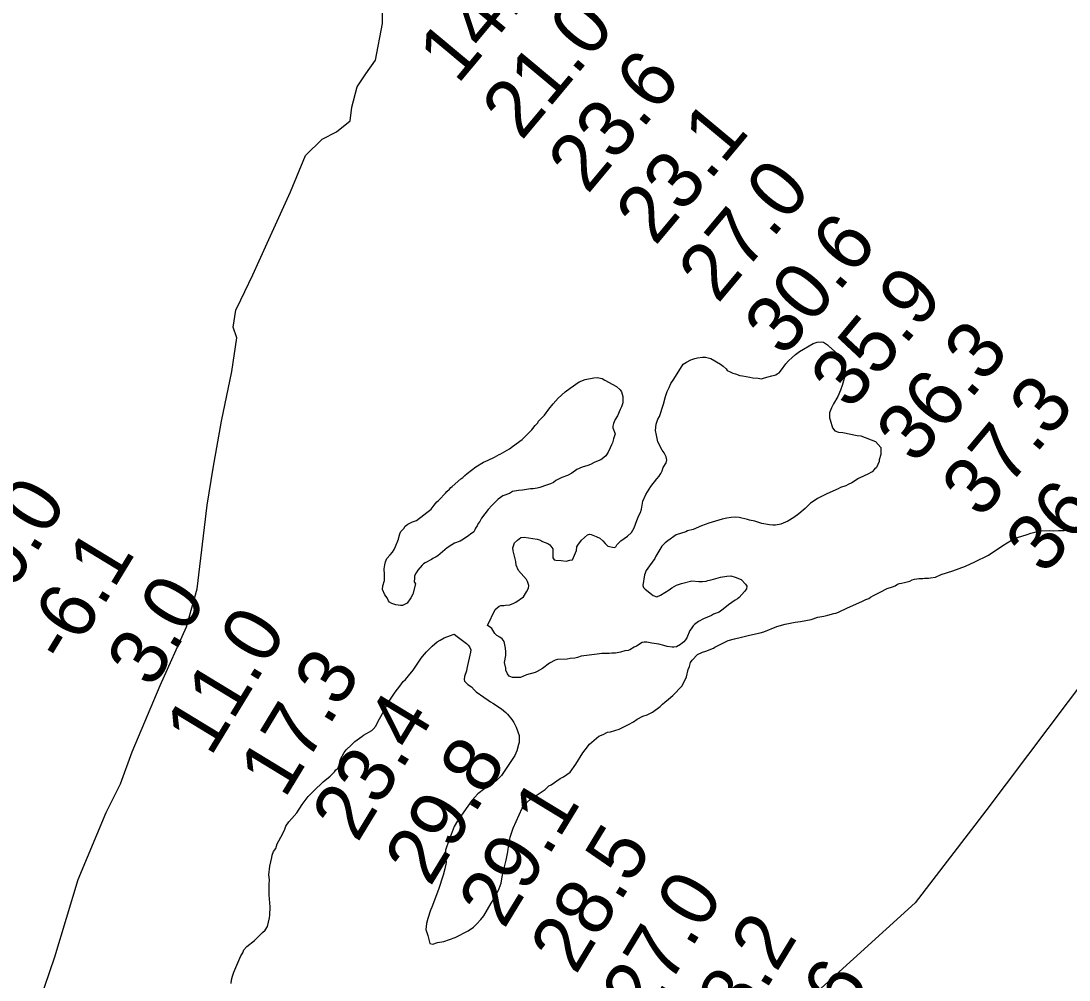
# Model space of a CAD drawing. Extents: x 3146026 to 3183936, y 897894 to 923344.
# Drawn here: x 3163820 to 3165052, y 913917 to 915045 of the extents above; entities that cross this region are included whole.
import ezdxf

# ---------------------------------------------------------------- set-up
doc = ezdxf.new("R2010")
doc.units = 0
for name, color, linetype in [('V-RIVR-EDGE', 7, 'Continuous'), ('V-RIVR-RANG', 7, 'Continuous'), ('V-SITE-VEGE', 7, 'Continuous'), ('V-TOPO-BNDY', 7, 'Continuous')]:
    doc.layers.add(name, color=color, linetype=linetype)

msp = doc.modelspace()

# ---------------------------------------------------------------- linework, layer by layer
at = {"layer": 'V-RIVR-EDGE'}
msp.add_lwpolyline([(3163830, 913857), (3163859.6, 913944.6), (3163887.1, 914035.4), (3163919.9, 914114.2), (3163937, 914147.9), (3163950.6, 914185.5), (3163983.3, 914263.6), (3164014.4, 914332.5), (3164026.8, 914377.3), (3164038.9, 914475.6), (3164045.8, 914519.2), (3164055.4, 914574.3), (3164067.9, 914632.6), (3164073.5, 914672.2), (3164069.2, 914684.9), (3164072.4, 914704.8), (3164078.4, 914717), (3164092.4, 914746.3), (3164099.9, 914763), (3164111.1, 914787.9), (3164136.6, 914843.8), (3164154.2, 914886.6), (3164174.1, 914906), (3164190.7, 914914.3), (3164207, 914927.3), (3164209, 914943.6), (3164215.1, 914967.3), (3164225.4, 914982.8), (3164236.5, 914998.6), (3164245, 915041.8), (3164245, 915062.1)], dxfattribs=at)
at = {"layer": 'V-SITE-VEGE'}
for points in [[(3164656.7, 914630.6), (3164660, 914629.8), (3164665.1, 914628.1), (3164668.4, 914627.7), (3164676.8, 914626.1), (3164680.2, 914625.3), (3164686.5, 914624.9), (3164690.7, 914624.1), (3164692.8, 914624.9), (3164697, 914626.2), (3164702.8, 914627.5), (3164707.4, 914628.8), (3164709.1, 914630), (3164711.2, 914631.3), (3164714.1, 914634.7), (3164719.1, 914641.8), (3164722.4, 914645.2), (3164726.6, 914649), (3164730.4, 914652.8), (3164735.4, 914656.2), (3164751.3, 914665.5), (3164755.9, 914667.2), (3164761.3, 914667.7), (3164763.4, 914667.3), (3164768.1, 914663.9), (3164769.8, 914662.3), (3164779.9, 914653.5), (3164785.4, 914646.8), (3164787.5, 914642.6), (3164788.4, 914639.7), (3164788.8, 914634.7), (3164788.4, 914630.5), (3164788.4, 914627.1), (3164785.5, 914616.2), (3164783.5, 914610.7), (3164780.2, 914603.2), (3164775.2, 914594.7), (3164772.7, 914590.1), (3164770.6, 914584.2), (3164770.6, 914578.4), (3164771.1, 914575.8), (3164774.1, 914566.6), (3164776.6, 914562.9), (3164781.2, 914561.2), (3164786.3, 914560.8), (3164803.1, 914557.6), (3164807.3, 914557.2), (3164824.5, 914550.5), (3164830.8, 914543.4), (3164830.9, 914535.1), (3164828.8, 914528.8), (3164828.8, 914526.7), (3164825.9, 914519.9), (3164823.4, 914517.8), (3164820.5, 914514.9), (3164814.7, 914511.5), (3164812.1, 914510.6), (3164804.6, 914506.8), (3164796.7, 914501.7), (3164792.5, 914500), (3164789.6, 914498.3), (3164783.3, 914496.2), (3164780.8, 914494.9), (3164767.4, 914489), (3164756.5, 914483.5), (3164753.6, 914481.3), (3164748.1, 914478), (3164741.9, 914471.6), (3164734.4, 914465.3), (3164728.5, 914461.1), (3164721.4, 914456.8), (3164713.4, 914453.4), (3164707.2, 914452.1), (3164703.8, 914452.1), (3164700, 914452.5), (3164690.8, 914454.1), (3164682.8, 914456.6), (3164676.5, 914457.8), (3164674, 914458.7), (3164664.3, 914461.1), (3164659.7, 914461.5), (3164654.7, 914461.1), (3164649.6, 914460.2), (3164644.2, 914458.9), (3164628.7, 914454.2), (3164619.9, 914451.2), (3164610.3, 914447), (3164603.6, 914445.3), (3164601.5, 914444), (3164590.2, 914440.6), (3164580.5, 914433.8), (3164577.2, 914431.3), (3164573.4, 914427.5)], [(3164368.4, 914334), (3164377.5, 914353), (3164382.1, 914356.8), (3164384.2, 914357.6), (3164387.5, 914357.6), (3164389.6, 914358.1), (3164394.7, 914358.5), (3164399.3, 914360.2), (3164401.8, 914361.5), (3164410.6, 914367.8), (3164414.3, 914373.7), (3164416.4, 914377.9), (3164416.8, 914380.9), (3164415.5, 914385.9), (3164414.2, 914388), (3164404.9, 914398.8), (3164402, 914405.1), (3164401.5, 914409.3), (3164399.8, 914417.3), (3164398.5, 914421.9), (3164398.1, 914425.2), (3164400.1, 914431.1), (3164403.5, 914434.5), (3164407.7, 914437.5), (3164411.4, 914437.9), (3164426.6, 914435.5), (3164429.5, 914434.6), (3164432.9, 914433), (3164439.2, 914430.5), (3164441.7, 914428.8), (3164445.1, 914424.2), (3164445.1, 914413.7), (3164446.8, 914411.2), (3164448.9, 914410.8), (3164454.8, 914410.4), (3164460.7, 914409.6), (3164465.3, 914410.9), (3164468.2, 914411.4), (3164473.2, 914422.3), (3164473.6, 914426.5), (3164474.4, 914428.6), (3164479, 914434.5), (3164486.1, 914440.8), (3164488.2, 914441.3), (3164490.3, 914440.9), (3164496.2, 914438.8), (3164500.4, 914436.7), (3164503.8, 914433.8), (3164506.7, 914430.5), (3164509.7, 914427.5), (3164517.2, 914425.9), (3164519.3, 914426.7), (3164520.6, 914428.9), (3164523.1, 914431.8), (3164525.2, 914433.5), (3164533.1, 914439), (3164537.7, 914443.6), (3164541, 914448.7), (3164543.9, 914457.5), (3164546.4, 914463.4), (3164548.1, 914466.8), (3164549.3, 914471), (3164550.9, 914480.2), (3164554.7, 914488.2), (3164560.5, 914497.5), (3164567.6, 914506.7), (3164570.1, 914509.7), (3164572.1, 914512.6), (3164573.8, 914516), (3164575, 914519.8), (3164578.4, 914525.3), (3164579.2, 914528.6), (3164578.3, 914532.4), (3164576.2, 914537), (3164573.7, 914540.3), (3164568.6, 914550), (3164566.9, 914557.9), (3164566, 914563.4), (3164566.8, 914570.9), (3164568.8, 914576.8), (3164570.5, 914579.8), (3164575.5, 914594.1), (3164577.5, 914603.3), (3164579.6, 914609.2), (3164582.1, 914613.8), (3164584.1, 914618.4), (3164587.5, 914623.5), (3164598.3, 914641.2), (3164602.5, 914643.7), (3164607.5, 914646.3), (3164612.1, 914648), (3164615.4, 914648.8), (3164621.3, 914649.7), (3164624.7, 914649.7), (3164631, 914648.1), (3164642.3, 914641.4), (3164645.3, 914638.9), (3164649.1, 914636), (3164650.3, 914633.9), (3164653.7, 914632.2), (3164656.7, 914630.6)], [(3164302.2, 914470.9), (3164305.5, 914475.5), (3164308.8, 914479.3), (3164310.9, 914481), (3164313, 914483.5), (3164317.6, 914488.1), (3164318.8, 914489.8), (3164320.5, 914491.5), (3164323.8, 914494.5), (3164325.1, 914496.2), (3164326.8, 914497.4), (3164337.2, 914506.7), (3164339.3, 914508), (3164341.8, 914510.5), (3164344.3, 914512.6), (3164354.7, 914520.7), (3164363.5, 914526.2), (3164369, 914528.3), (3164376.5, 914532.1), (3164381.9, 914535.1), (3164383.2, 914535.5), (3164394.1, 914541.9), (3164397.8, 914544.4), (3164409.1, 914552.8), (3164420.4, 914564.2), (3164424.5, 914569.3), (3164427.5, 914572.2), (3164428.3, 914574.3), (3164435.4, 914581.5), (3164440.4, 914588.3), (3164445.4, 914594.6), (3164451.6, 914601.3), (3164459.6, 914608.9), (3164465.4, 914613.2), (3164476.3, 914620.4), (3164483.4, 914623.3), (3164493.5, 914625.1), (3164497.2, 914625.5), (3164503.1, 914624.3), (3164506.5, 914622.6), (3164520, 914615.1), (3164524.2, 914611), (3164525.9, 914608.9), (3164527.6, 914603.4), (3164527.6, 914595.9), (3164526, 914591.3), (3164524.3, 914587.9)], [(3164524.3, 914587.9), (3164521.4, 914580.7), (3164518.5, 914576.1), (3164517.3, 914573.6), (3164516.4, 914571.5), (3164515.6, 914568.5), (3164515.6, 914566.4), (3164518.6, 914559.3), (3164516.5, 914553.4), (3164515.3, 914548.8), (3164514, 914546.3), (3164512.8, 914542.9), (3164510.3, 914537.9), (3164507.4, 914533.7), (3164505.3, 914531.6), (3164501.6, 914529), (3164494.4, 914526), (3164489.4, 914523.5), (3164486.5, 914522.2), (3164479.8, 914520.1), (3164473.5, 914517.5), (3164467.7, 914513.3), (3164462.6, 914510.3), (3164455.9, 914508.2), (3164451.8, 914506.1), (3164448.8, 914504.4), (3164445.9, 914502.3), (3164442.6, 914500.6), (3164437.9, 914498.9), (3164430, 914496.3), (3164426.6, 914495.5), (3164422, 914494.6), (3164419.1, 914494.6), (3164409.4, 914493.3), (3164404.8, 914492.8), (3164397.7, 914491.5), (3164394.4, 914489.4), (3164386.4, 914486.4), (3164381, 914482.6), (3164373.5, 914475), (3164369.3, 914470.4), (3164361.4, 914460.3), (3164359.3, 914456.5), (3164357.2, 914454), (3164356.4, 914451.4), (3164354.3, 914448.5), (3164353.5, 914446.4), (3164352.2, 914444.3), (3164348.5, 914441.3), (3164346.4, 914440), (3164340.1, 914435.4), (3164336.4, 914433.3), (3164329.7, 914430.7), (3164326.3, 914429), (3164320.9, 914425.2), (3164310, 914415.9), (3164307.9, 914414.7), (3164304.2, 914413), (3164302.5, 914411.7), (3164295, 914407.9), (3164293.3, 914406.6), (3164291.6, 914404.9), (3164286.6, 914399), (3164284.5, 914396.1), (3164282.5, 914392.3), (3164282.5, 914389.8), (3164282.1, 914385.6), (3164283.8, 914383.1), (3164280.5, 914370.9), (3164278.4, 914366.7), (3164273.8, 914360.3), (3164268.4, 914357.4), (3164265.9, 914357.4), (3164260.4, 914358.2), (3164255.8, 914359.8), (3164253.3, 914361.5), (3164252, 914363.2), (3164250.3, 914366.5), (3164247.8, 914370.3), (3164244.8, 914376.5), (3164245.2, 914380.7), (3164247.2, 914387), (3164247.2, 914394.2), (3164246.8, 914400.5), (3164247.6, 914405.5), (3164248.4, 914408.9), (3164250, 914412.7), (3164253.8, 914417.3), (3164256.7, 914420.2), (3164258.8, 914423.6), (3164260, 914427), (3164263.8, 914435.4), (3164264.2, 914437.5), (3164265.4, 914441.7), (3164266.6, 914444.6), (3164270, 914448), (3164271.6, 914451), (3164274.6, 914453.1), (3164280, 914456), (3164285, 914457.7), (3164302.2, 914470.9)], [(3164957.5, 914416.9), (3164974.3, 914428.3), (3164984.4, 914434.2), (3164991.5, 914437.7), (3165002.8, 914441.2), (3165007.1, 914442.8), (3165018.4, 914445.2), (3165029.4, 914445.6), (3165033.6, 914445.2), (3165039.9, 914445.6), (3165046.5, 914445.6), (3165053.6, 914446.4)], [(3164364, 913992.9), (3164372.7, 914007.7), (3164374.4, 914009.8), (3164377.3, 914015.2), (3164382.2, 914024.9), (3164384.3, 914031.2), (3164385.9, 914040.9), (3164390.5, 914058.1), (3164392.1, 914067.8), (3164392.5, 914071.1), (3164394.1, 914080.4), (3164394.9, 914085.4), (3164398.6, 914095.9), (3164409, 914119.5), (3164411.9, 914123.7), (3164418.6, 914129.6), (3164436.1, 914141.4), (3164440.3, 914145.7), (3164443.2, 914146.9), (3164453.7, 914154.1), (3164457.9, 914156.2), (3164465.4, 914161.7), (3164472.1, 914171), (3164480.4, 914184.5), (3164483.3, 914187.9), (3164488.3, 914194.6), (3164499.2, 914203.9), (3164504.2, 914206), (3164509.6, 914208.6), (3164513, 914209), (3164523, 914212), (3164534.3, 914217.5), (3164540.2, 914220.9), (3164544.4, 914223.9), (3164551, 914227.3), (3164556.1, 914229), (3164562.3, 914232.3), (3164571.5, 914238.7), (3164574, 914241.6), (3164577, 914243.8), (3164581.1, 914247.6), (3164586.2, 914251.8), (3164597.4, 914263.2), (3164602.4, 914273.7), (3164604.4, 914282.5), (3164605.7, 914285.9), (3164606.9, 914290.5), (3164609, 914293.4), (3164615.3, 914299.8), (3164621.1, 914302.7), (3164624.9, 914304), (3164634.1, 914307.4), (3164635.8, 914308.7), (3164651.3, 914316.3), (3164658.8, 914318.5), (3164667.2, 914320.2), (3164676.4, 914322.8), (3164689, 914325.4), (3164693.2, 914326.6), (3164708.6, 914333), (3164718.3, 914335.6), (3164730, 914337.8), (3164736.3, 914338.6), (3164748.9, 914341.2), (3164756.8, 914343.8), (3164764, 914345.1), (3164768.6, 914346.4), (3164775.7, 914348.1), (3164777.8, 914348.5), (3164781.1, 914349.8), (3164791.6, 914354.9), (3164805, 914360.8), (3164809.2, 914362.5), (3164813.4, 914364.7), (3164816.7, 914365.9), (3164818.8, 914367.2), (3164823, 914369.7), (3164825.5, 914371), (3164830.1, 914373.1), (3164838.5, 914377.4), (3164844.7, 914379.5), (3164847.7, 914380.8), (3164850.6, 914382.5), (3164852.7, 914383.3), (3164855.2, 914383.8), (3164858.6, 914384.6), (3164864.8, 914386.3), (3164867.8, 914387.6), (3164870.3, 914388.5), (3164873.2, 914388.9), (3164875.7, 914389.3), (3164880.4, 914389.4), (3164882.4, 914389.8), (3164887.1, 914389.8), (3164889.2, 914390.3), (3164895.1, 914390.7), (3164901.7, 914394.2), (3164915.7, 914398.5), (3164930.6, 914404), (3164941.5, 914409.1), (3164957.5, 914416.9)], [(3164573.4, 914427.5), (3164566.4, 914415.7), (3164565.1, 914412.7), (3164558.9, 914404.3), (3164555.1, 914398.8), (3164553.1, 914393.8), (3164551.1, 914381.2), (3164551.9, 914378.7), (3164553.6, 914376.6), (3164561.2, 914370.8), (3164563.3, 914369.5), (3164567.5, 914367.9), (3164571.7, 914369.6), (3164582.1, 914375.9), (3164585.1, 914378.4), (3164590.5, 914381.4), (3164596.4, 914383.5), (3164608.5, 914386.5), (3164616.9, 914385.8), (3164621.1, 914385.8), (3164625.3, 914386.2), (3164627.4, 914387.1), (3164631.2, 914387.9), (3164642.5, 914390.9), (3164649.6, 914392.2), (3164654.6, 914392.3), (3164659.7, 914391), (3164666.8, 914388.1), (3164671.9, 914382.7), (3164673.2, 914380.2), (3164672.8, 914377.3), (3164670.7, 914373.9), (3164664.4, 914367.1), (3164662.3, 914365.4), (3164659.4, 914363.8), (3164651.9, 914358.3), (3164645.6, 914353.2), (3164640.6, 914349.8), (3164634.3, 914347.2), (3164631.8, 914346), (3164622.2, 914342.1), (3164616.3, 914338.8), (3164611.7, 914335.4), (3164610.1, 914333.7), (3164608, 914330.3), (3164606.3, 914328.2), (3164602.6, 914319.4), (3164601.3, 914317.3), (3164599.3, 914314.7), (3164595.5, 914311.8), (3164590.5, 914308.8), (3164587.5, 914308.4), (3164585.4, 914308.4), (3164579.6, 914309.2), (3164575.8, 914310.4), (3164569.9, 914312.1), (3164561.5, 914313.3), (3164555.6, 914314.5), (3164552.7, 914314.5), (3164550.2, 914314.1), (3164543.5, 914309.8), (3164541, 914308.5), (3164535.9, 914305.6), (3164533.9, 914304.7), (3164529.7, 914304.3), (3164524.6, 914302.6), (3164518.8, 914301.7), (3164514.6, 914301.7), (3164511.6, 914301.3), (3164502.8, 914301.2), (3164497.4, 914300.3), (3164478.5, 914298.1), (3164474.3, 914296.4), (3164471, 914295.6), (3164465.5, 914295.1), (3164462.2, 914294.3), (3164450.8, 914294.2), (3164447.9, 914293.3), (3164441.2, 914289.9), (3164432.9, 914283.6), (3164426.6, 914279.8), (3164424.5, 914278.9), (3164414.4, 914276), (3164407.3, 914273), (3164397.7, 914272.9), (3164393.9, 914274.6), (3164391.8, 914277.1), (3164390.1, 914281.7), (3164390.1, 914283.8), (3164388.3, 914290.5), (3164390, 914298.9), (3164390, 914303.1), (3164389.5, 914307.3), (3164387.8, 914315.2), (3164385.7, 914318.2), (3164382.7, 914320.3), (3164379.4, 914322.3), (3164376.8, 914324.8), (3164373.4, 914330.7), (3164370.5, 914332.8), (3164368.4, 914334)], [(3164161.8, 914137.4), (3164164.3, 914139.5), (3164175.1, 914150.1), (3164183.5, 914156.8), (3164188.5, 914161.9), (3164190.1, 914164.4), (3164192.2, 914166.1), (3164193.9, 914169.9), (3164195.5, 914177), (3164199.7, 914184.6), (3164202.2, 914188), (3164208.4, 914193.9), (3164212.2, 914197.7), (3164220.6, 914203.6), (3164222.6, 914205.3), (3164232.3, 914210.8), (3164233.9, 914212.1), (3164236.9, 914215.9), (3164239.8, 914221.7), (3164248.1, 914236.1), (3164249.7, 914240.3), (3164252.6, 914245.3), (3164259.7, 914255.8), (3164265.1, 914262.6), (3164269.3, 914268.1), (3164271.8, 914270.6), (3164275.5, 914274.8), (3164281, 914281.6), (3164288, 914292.1), (3164290.5, 914295.5), (3164291.8, 914297.6), (3164296.8, 914303), (3164303.5, 914309.8), (3164309.3, 914314.9), (3164312.7, 914317), (3164317.3, 914319.5), (3164324.8, 914322.5), (3164326.9, 914322.9), (3164329, 914323.8), (3164332.8, 914321.3), (3164343.7, 914312.9), (3164345.8, 914310.9), (3164347.1, 914308.8), (3164348.8, 914305.4), (3164348.4, 914302.9), (3164343.9, 914283.6), (3164343.5, 914280.6), (3164341.4, 914274.3), (3164341, 914270.6), (3164341.5, 914268.5), (3164345.2, 914264.7), (3164349.5, 914261.8), (3164352.8, 914258.5), (3164354.9, 914255.9), (3164364.2, 914249.7), (3164369.3, 914246.4), (3164371.8, 914244.3), (3164374.7, 914242.6), (3164384.8, 914236), (3164389.9, 914231.8), (3164392, 914229.7), (3164397.1, 914223.5), (3164399.2, 914220.1), (3164402.2, 914214.7), (3164405.6, 914204.6), (3164405.6, 914196.7), (3164404.8, 914194.1), (3164402.7, 914186.6), (3164400.7, 914181.1), (3164384.9, 914157.9), (3164379, 914152), (3164372.3, 914147), (3164365.2, 914142.3), (3164356.9, 914136), (3164349.8, 914128.4), (3164333.1, 914104.4), (3164329, 914097.6), (3164325.7, 914088.4), (3164323.2, 914082.5), (3164319.1, 914069.9), (3164319.1, 914061.9), (3164319.6, 914055.6), (3164318.3, 914048.1), (3164316.3, 914040.5), (3164310.9, 914023.7), (3164303.1, 914003.1), (3164301.4, 913999.3), (3164298.1, 913989.6), (3164296.5, 913983.7), (3164295.7, 913976.6), (3164298.2, 913969.5), (3164300.4, 913960.3), (3164304.2, 913959.4), (3164309.6, 913961.2), (3164317.1, 913962.5), (3164330.5, 913967.1), (3164345.6, 913975.2), (3164351.9, 913979.4), (3164355.6, 913982.8), (3164360.6, 913988.3), (3164364, 913992.9)], [(3164066.9, 913913.2), (3164067.3, 913917.4), (3164068.6, 913921.6), (3164070.2, 913926.3), (3164078.5, 913945.6), (3164080.6, 913949.4), (3164081.8, 913952.8), (3164085.2, 913956.5), (3164094.3, 913963.7), (3164103.9, 913973), (3164106.9, 913976), (3164109.8, 913980.2), (3164112.2, 913990.3), (3164112.6, 913993.6), (3164113, 914003.3), (3164111.7, 914017.5), (3164111.6, 914029.7), (3164112, 914035.2), (3164111.1, 914041), (3164112.3, 914051.1), (3164114.8, 914061.2), (3164115.2, 914064.1), (3164116.8, 914068.3), (3164119.3, 914071.7), (3164121, 914077.2), (3164127.2, 914088.9), (3164130.1, 914094.8), (3164131.4, 914098.2), (3164134.7, 914103.3), (3164138.4, 914107.1), (3164144.3, 914113.8), (3164150.5, 914123.5), (3164157.6, 914133.2), (3164161.8, 914137.4)]]:
    msp.add_lwpolyline(points, dxfattribs=at)
at = {"layer": 'V-TOPO-BNDY'}
msp.add_lwpolyline([(3168210.2, 916039.9), (3167757, 915978.7), (3167345.6, 915885.1), (3166924.3, 915761.4), (3166614.2, 915626.8), (3166262.3, 915403.6), (3166211.7, 915363.4), (3165958.8, 915164.7), (3165911.5, 915124.9), (3165818.8, 915045.4), (3165617.6, 914874.6), (3165570.8, 914832.6), (3165320.2, 914580.3), (3165262.3, 914508.7), (3165100.2, 914309.9), (3164954.2, 914116.1), (3164871.2, 914008), (3164410.7, 913589.8)], dxfattribs=at)

# ---------------------------------------------------------------- texts
at = {"layer": 'V-RIVR-RANG'}
for s, rotation, p in [('14.3', 50.1583, (3164333.2, 914969.1)), ('21.0', 50.1583, (3164408.3, 914903)), ('23.6', 50.1583, (3164485.9, 914840)), ('23.1', 50.1583, (3164565.5, 914779.3)), ('27.0', 50.1583, (3164639.1, 914711.4)), ('30.6', 50.1583, (3164716.7, 914648.3)), ('35.9', 50.1583, (3164794.7, 914585.7)), ('36.3', 50.1583, (3164871.8, 914522)), ('37.3', 50.1583, (3164948.7, 914458.1)), ('36.0', 50.1583, (3165023.8, 914392)), ('-10.0', 58.6883, (3163768.8, 914305.4)), ('-6.1', 58.6883, (3163874.4, 914286.6)), ('3.0', 58.6883, (3163974.4, 914258.7)), ('11.0', 58.6883, (3164042.7, 914178.6)), ('17.3', 58.6883, (3164129.8, 914129.3)), ('23.4', 58.6883, (3164215.4, 914077.5)), ('29.8', 58.6883, (3164300.9, 914025.8)), ('29.1', 58.6883, (3164387.7, 913976)), ('28.5', 58.6883, (3164472.1, 913922.2)), ('27.0', 58.6883, (3164556.1, 913868)), ('28.2', 58.6883, (3164643.2, 913818.7)), ('24.6', 58.6883, (3164727.8, 913765.4))]:
    msp.add_text(s, height=67, rotation=rotation, dxfattribs=at).set_placement(p)

doc.saveas('drawing.dxf')
